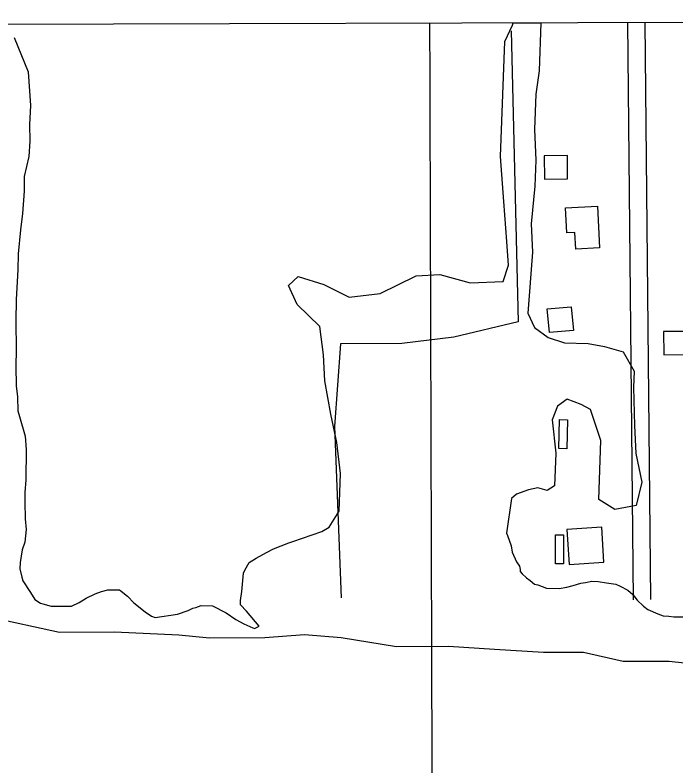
# Model space of a CAD drawing. Extents: x 3355677 to 3393573, y 612928 to 638357.
# Drawn here: x 3385363 to 3386504, y 635281 to 636579 of the extents above; entities that cross this region are included whole.
import ezdxf

# ---------------------------------------------------------------- set-up
doc = ezdxf.new("R2010")
doc.units = 0
for name, color, linetype in [('V-BLDG-OTLN', 7, 'Continuous'), ('V-GRID-FRAM', 7, 'Continuous'), ('V-GRID-MAJR', 7, 'Continuous'), ('V-ROAD-CNTR', 7, 'Continuous'), ('V-SITE-VEGE', 7, 'Continuous'), ('V-TOPO-SHOR', 7, 'Continuous')]:
    doc.layers.add(name, color=color, linetype=linetype)

msp = doc.modelspace()

# ---------------------------------------------------------------- linework, layer by layer
at = {"layer": 'V-BLDG-OTLN'}
for points in [[(3386276.7014089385, 636335.2283028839), (3386277.09540815, 636295.23038288), (3386317.093328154, 636295.624382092), (3386316.699328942, 636335.6223020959)], [(3386368.6680026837, 636248.0617014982), (3386372.4393451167, 636176.4061952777), (3386331.2671205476, 636174.2392360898), (3386329.766918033, 636202.7430838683), (3386315.9108809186, 636202.013818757), (3386313.6397410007, 636245.1654771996)], [(3386281.927126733, 636070.8086071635), (3386323.4118934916, 636074.579949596), (3386327.121410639, 636033.7752609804), (3386285.6366438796, 636030.0039185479)], [(3386482.6229970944, 636031.659910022), (3386483.0169963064, 635991.6619900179), (3386523.0149163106, 635992.0559892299), (3386522.620917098, 636032.0539092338)], [(3386316.938328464, 635879.3582146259), (3386315.748330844, 635829.3733145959), (3386301.752358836, 635829.7063139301), (3386302.942356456, 635879.692213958)], [(3386315.869208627, 635689.903021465), (3386319.640551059, 635629.5615425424), (3386379.7472382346, 635633.3182104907), (3386375.9758958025, 635693.6596894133)], [(3386310.224341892, 635680.583612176), (3386310.126342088, 635630.5837121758), (3386296.126370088, 635630.6117121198), (3386296.2243698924, 635680.61161212)]]:
    msp.add_lwpolyline(points, close=True, dxfattribs=at)
at = {"layer": 'V-GRID-FRAM'}
msp.add_lwpolyline([(3359767.889, 636495.856), (3391341.628, 636578.518), (3391397.168, 618394.7710000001), (3359807.561, 618312.068), (3359767.889, 636495.856)], dxfattribs=at)
at = {"layer": 'V-GRID-MAJR'}
msp.add_spline([(3386132.233, 618380.987), (3386114.607, 624440.303), (3386096.975, 630501.554), (3386079.343, 636562.828), (3386079.3370000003, 636564.741)], degree=3, dxfattribs=at)
at = {"layer": 'V-ROAD-CNTR'}
for points in [[(3386431.096, 635568.397), (3386421.273, 636565.527)], [(3386461.094, 635568.693), (3386451.271, 636565.823)]]:
    msp.add_lwpolyline(points, dxfattribs=at)
at = {"layer": 'V-SITE-VEGE'}
for p, q in [((3386222.0300000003, 636560.991), (3386223.2256620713, 636565.1177063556)), ((3386223.2256620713, 636565.1177063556), (3386271.0520953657, 636565.2429189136)), ((3386271.0520953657, 636565.2429189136), (3386267.981, 636481.9940000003)), ((3386208.781, 636532.9990000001), (3386222.0300000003, 636560.991)), ((3385361.221, 636539.7880000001), (3385385.594, 636480.2390000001)), ((3386201.4390000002, 636333.909), (3386208.781, 636532.9990000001)), ((3385385.594, 636480.2390000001), (3385389.1580000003, 636422.082)), ((3386267.981, 636481.9940000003), (3386262.417, 636441.513)), ((3386262.417, 636441.513), (3386260.17, 636380.569)), ((3385389.1580000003, 636422.082), (3385387.595, 636389.211)), ((3385387.595, 636389.211), (3385388.289, 636360.6950000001)), ((3386260.17, 636380.569), (3386262.287, 636327.599)), ((3385388.289, 636360.6950000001), (3385386.823, 636334.403)), ((3385386.823, 636334.403), (3385378.649, 636299.4330000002)), ((3386206.725, 636256.4130000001), (3386201.4390000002, 636333.909)), ((3386262.287, 636327.599), (3386260.6410000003, 636282.906)), ((3385378.649, 636299.4330000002), (3385378.295, 636274.2220000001)), ((3386260.6410000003, 636282.906), (3386254.1750000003, 636218.046)), ((3385378.295, 636274.2220000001), (3385375.559, 636235.888)), ((3386212.312, 636187.041), (3386206.725, 636256.4130000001)), ((3385375.559, 636235.888), (3385371.866, 636207.433)), ((3386254.1750000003, 636218.046), (3386256.4450000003, 636169.139)), ((3385371.866, 636207.433), (3385367.989, 636165.826)), ((3386214.88, 636146.261), (3386212.312, 636187.041)), ((3385367.989, 636165.826), (3385367.6, 636138.421)), ((3386256.4450000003, 636169.139), (3386248.484, 636063.6510000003)), ((3385367.6, 636138.421), (3385364.68, 636086.933)), ((3386205.699, 636118.1190000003), (3386214.88, 636146.261)), ((3385834.892, 636111.451), (3385851.758, 636127.102)), ((3385851.758, 636127.102), (3385896.042, 636113.264)), ((3385993.188, 636097.476), (3386055.386, 636127.733)), ((3386055.386, 636127.733), (3386096.201, 636130.295)), ((3386096.201, 636130.295), (3386148.619, 636116.155)), ((3385849.96, 636078.3450000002), (3385834.892, 636111.451)), ((3385896.042, 636113.264), (3385940.024, 636091.299)), ((3386148.619, 636116.155), (3386205.699, 636118.1190000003)), ((3385364.68, 636086.933), (3385364.151, 636049.6630000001)), ((3385940.024, 636091.299), (3385993.188, 636097.476)), ((3385889.2770000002, 636040.279), (3385849.96, 636078.3450000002)), ((3386248.484, 636063.6510000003), (3386259.785, 636038.823)), ((3385364.151, 636049.6630000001), (3385364.551, 636000.319)), ((3385895.614, 635991.2210000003), (3385889.2770000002, 636040.279)), ((3386259.785, 636038.823), (3386283.585, 636021.6710000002)), ((3386283.585, 636021.6710000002), (3386311.751, 636012.496)), ((3386311.751, 636012.496), (3386352.416, 636010.9950000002)), ((3386352.416, 636010.995), (3386380.732, 636005.883)), ((3385364.551, 636000.319), (3385364.147, 635971.819)), ((3386380.732, 636005.8830000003), (3386412.965, 635996.5560000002)), ((3386412.965, 635996.5560000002), (3386432.099, 635963.303)), ((3385898.0300000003, 635946.378), (3385895.614, 635991.2210000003)), ((3385364.147, 635971.819), (3385364.762, 635937.8220000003)), ((3386432.099, 635963.303), (3386431.051, 635934.86)), ((3385908.133, 635889.047), (3385898.0300000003, 635946.378)), ((3385364.762, 635937.8220000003), (3385366.691, 635919.156)), ((3386431.051, 635934.86), (3386432.72, 635869.7030000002)), ((3385366.691, 635919.156), (3385367.447, 635895.025)), ((3386316.287, 635914.6810000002), (3386299.571, 635903.0920000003)), ((3386340.3880000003, 635905.656), (3386316.287, 635914.6810000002)), ((3386356.3540000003, 635896.9290000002), (3386340.3880000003, 635905.656)), ((3385367.447, 635895.025), (3385370.594, 635885.112)), ((3386299.571, 635903.0920000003), (3386290.54, 635879.0130000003)), ((3386374.739, 635843.3640000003), (3386356.3540000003, 635896.9290000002)), ((3385370.594, 635885.112), (3385379.978, 635850.993)), ((3385918.535, 635839.839), (3385908.133, 635889.047)), ((3386290.54, 635879.0130000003), (3386296.575, 635821.833)), ((3386432.72, 635869.7030000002), (3386434.987, 635820.797)), ((3385379.978, 635850.993), (3385381.846, 635827.942)), ((3385924.722, 635786.7200000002), (3385918.535, 635839.839)), ((3386370.9930000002, 635741.7850000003), (3386374.739, 635843.3640000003)), ((3385381.846, 635827.942), (3385381.1010000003, 635775.3250000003)), ((3386296.575, 635821.833), (3386294.478, 635764.948)), ((3386434.987, 635820.797), (3386445.3910000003, 635771.59)), ((3385922.324, 635721.7130000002), (3385924.722, 635786.7200000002)), ((3385381.1010000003, 635775.3250000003), (3385379.696, 635753.4180000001)), ((3386265.861, 635761.935), (3386249.447, 635758.4720000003)), ((3386281.9790000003, 635757.272), (3386265.861, 635761.9349999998)), ((3386294.478, 635764.948), (3386281.9790000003, 635757.272)), ((3386445.3910000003, 635771.59), (3386435.761, 635731.2580000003)), ((3385379.696, 635753.4180000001), (3385379.4620000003, 635736.974)), ((3386228.815, 635751.0950000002), (3386220.381, 635743.27)), ((3386249.447, 635758.4720000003), (3386228.815, 635751.0950000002)), ((3385379.4620000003, 635736.974), (3385380.154, 635708.458)), ((3386220.381, 635743.27), (3386211.622, 635683.4500000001)), ((3386398.86, 635724.484), (3386370.9930000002, 635741.7850000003)), ((3385905.0100000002, 635693.87), (3385922.324, 635721.7130000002)), ((3386435.761, 635731.2580000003), (3386398.86, 635724.4840000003)), ((3385380.154, 635708.458), (3385382.0840000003, 635689.7930000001)), ((3385382.0840000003, 635689.7930000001), (3385379.5810000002, 635667.902)), ((3385842.429, 635669.2370000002), (3385892.509, 635686.1940000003)), ((3385892.509, 635686.1940000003), (3385905.0100000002, 635693.87)), ((3386211.622, 635683.4500000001), (3386212.994, 635679.131)), ((3386212.994, 635679.131), (3386219.325, 635661.4990000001)), ((3385379.5810000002, 635667.902), (3385375.0100000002, 635654.809)), ((3385809.202, 635656.339), (3385835.665, 635666.929)), ((3385835.665, 635666.929), (3385842.429, 635669.237)), ((3386219.325, 635661.4990000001), (3386221.36, 635650.5060000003)), ((3385375.0100000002, 635654.809), (3385371.412, 635632.932)), ((3385779.3710000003, 635640.313), (3385797.052, 635649.932)), ((3385797.052, 635649.932), (3385809.202, 635656.339)), ((3386221.36, 635650.5060000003), (3386228.801, 635633.956)), ((3385371.412, 635632.932), (3385371.254, 635621.971)), ((3385759.348, 635619.769), (3385767.2060000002, 635632.813)), ((3385767.2060000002, 635632.813), (3385779.3710000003, 635640.313)), ((3386228.801, 635633.956), (3386234.1750000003, 635626.204)), ((3385371.254, 635621.971), (3385374.342, 635607.674)), ((3385757.077, 635614.318), (3385759.348, 635619.769)), ((3386234.1750000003, 635626.204), (3386235.1920000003, 635620.707)), ((3386235.1920000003, 635620.707), (3386235.145, 635617.4180000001)), ((3385374.342, 635607.674), (3385376.441, 635601.0650000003)), ((3385754.435, 635582.559), (3385757.077, 635614.318)), ((3386235.145, 635617.4180000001), (3386238.373, 635612.9879999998)), ((3386238.373, 635612.988), (3386245.951, 635606.3040000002)), ((3386245.951, 635606.3040000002), (3386252.467, 635601.8250000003)), ((3385376.441, 635601.0650000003), (3385389.3170000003, 635581.1480000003)), ((3386252.467, 635601.8250000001), (3386260.0470000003, 635595.138)), ((3386260.0470000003, 635595.138), (3386265.5130000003, 635593.965)), ((3386265.5130000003, 635593.965), (3386280.781, 635588.267)), ((3386315.89, 635589.963), (3386326.898, 635593.096)), ((3386326.898, 635593.096), (3386340.114, 635597.295)), ((3386340.114, 635597.295), (3386347.804, 635598.284)), ((3386347.804, 635598.284), (3386358.795, 635600.3200000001)), ((3386358.795, 635600.3200000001), (3386369.756, 635600.1660000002)), ((3386369.756, 635600.1660000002), (3386383.978, 635597.7720000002)), ((3386383.978, 635597.772), (3386400.3880000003, 635595.3470000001)), ((3386400.3880000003, 635595.3470000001), (3386408.015, 635591.949)), ((3386408.015, 635591.949), (3386421.075, 635585.187)), ((3385389.3170000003, 635581.1480000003), (3385396.819, 635568.981)), ((3385501.111, 635578.469), (3385512.136, 635582.703)), ((3385512.136, 635582.703), (3385523.144, 635585.834)), ((3385523.144, 635585.834), (3385542.8740000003, 635585.5530000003)), ((3385542.8740000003, 635585.5530000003), (3385546.131, 635583.3150000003)), ((3385546.131, 635583.3150000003), (3385556.969, 635574.39)), ((3385752.024, 635567.2440000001), (3385754.435, 635582.559)), ((3386280.781, 635588.267), (3386302.705, 635587.958)), ((3386302.705, 635587.958), (3386315.89, 635589.963)), ((3386421.075, 635585.187), (3386429.738, 635577.388)), ((3385396.819, 635568.981), (3385406.594, 635562.2660000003)), ((3385473.488, 635563.5110000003), (3385485.6550000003, 635571.015)), ((3385485.6550000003, 635571.015), (3385501.111, 635578.469)), ((3385556.969, 635574.39), (3385567.776, 635563.273)), ((3385751.914, 635559.571), (3385752.024, 635567.2440000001)), ((3386429.738, 635577.388), (3386437.271, 635567.414)), ((3386437.271, 635567.414), (3386448.092, 635557.3929999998)), ((3385406.594, 635562.2660000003), (3385410.961, 635561.1070000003)), ((3385410.961, 635561.107), (3385425.165, 635557.617)), ((3385425.165, 635557.617), (3385460.242, 635557.1210000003)), ((3385460.242, 635557.1210000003), (3385473.488, 635563.5110000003)), ((3385567.776, 635563.273), (3385587.289, 635547.647)), ((3385661.875, 635549.8810000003), (3385669.609, 635554.158)), ((3385669.609, 635554.158), (3385675.107, 635555.175)), ((3385675.107, 635555.175), (3385683.9220000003, 635558.3420000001)), ((3385683.9220000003, 635558.3420000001), (3385703.6550000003, 635558.0610000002)), ((3385703.6550000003, 635558.061), (3385727.6, 635545.6630000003)), ((3385762.723, 635548.454), (3385751.914, 635559.571)), ((3386448.092, 635557.393), (3386455.688, 635551.8040000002)), ((3385587.289, 635547.6470000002), (3385598.142, 635539.8180000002)), ((3385604.687, 635537.534), (3385643.146, 635543.5670000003)), ((3385643.146, 635543.5670000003), (3385661.875, 635549.8810000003)), ((3385727.6, 635545.6630000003), (3385743.8850000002, 635534.468)), ((3385784.288, 635522.932), (3385762.723, 635548.454)), ((3386455.688, 635551.8040000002), (3386473.119, 635543.8830000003)), ((3386473.119, 635543.883), (3386481.841, 635540.471)), ((3386481.841, 635540.471), (3386491.707, 635540.3300000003)), ((3386491.707, 635540.3300000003), (3386500.46, 635539.1110000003)), ((3385598.142, 635539.818), (3385604.687, 635537.534)), ((3385743.8850000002, 635534.468), (3385758.0270000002, 635526.5940000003)), ((3386500.46, 635539.111), (3386534.44, 635538.63)), ((3385758.0270000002, 635526.594), (3385773.2800000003, 635519.7979999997)), ((3385773.2800000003, 635519.7980000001), (3385776.553, 635518.656)), ((3385776.553, 635518.656), (3385784.288, 635522.932))]:
    msp.add_line(p, q, dxfattribs=at)
at = {"layer": 'V-TOPO-SHOR'}
for points in [[(3386219.740411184, 636551.1665767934), (3386231.637893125, 636048.5679914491), (3386120.600286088, 636021.8230984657), (3386030.6843372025, 636011.0060198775), (3385924.8682765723, 636010.7289933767), (3385914.6606562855, 635867.8496088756), (3385926.01793655, 635571.5923417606)], [(3386540.0558173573, 635456.801428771), (3386492.4247387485, 635461.9675698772), (3386413.0626932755, 635461.7598000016), (3386344.2406998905, 635477.452141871), (3386275.460260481, 635477.2720746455), (3386190.793560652, 635482.3412564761), (3386111.4176638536, 635487.4242896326), (3386021.4740123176, 635487.188817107), (3385926.1980037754, 635502.8119023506), (3385862.6945160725, 635507.936489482), (3385793.9279279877, 635502.4656192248), (3385698.69347342, 635502.2162953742), (3385645.77159178, 635507.3685851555), (3385534.650876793, 635512.3685103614), (3385439.416422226, 635512.1191865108), (3385317.658695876, 635538.2546211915)]]:
    msp.add_lwpolyline(points, dxfattribs=at)

doc.saveas('drawing.dxf')
